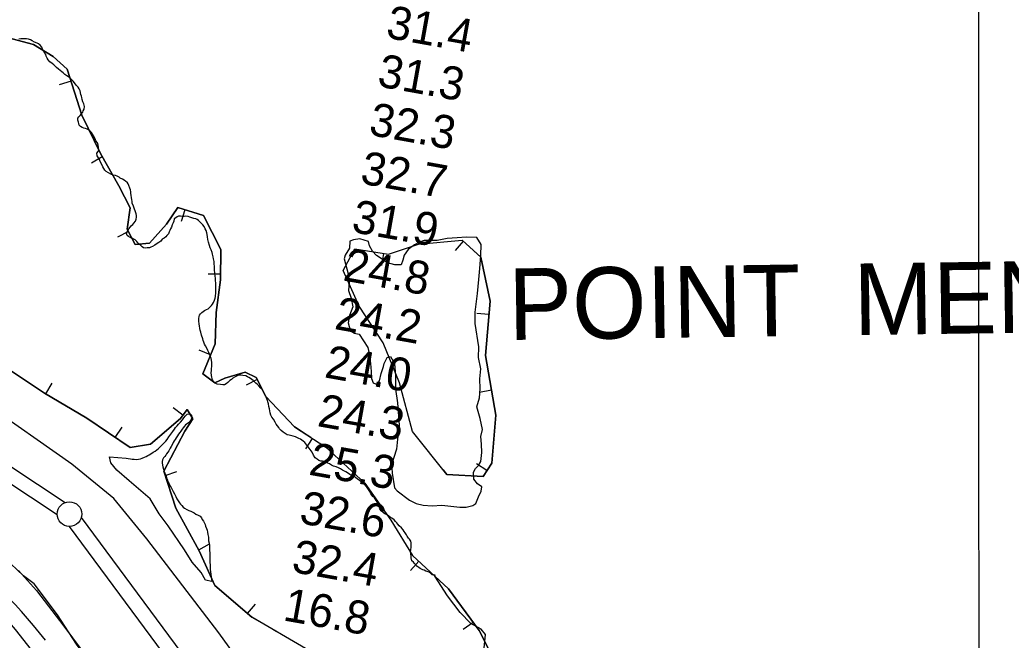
# Model space of a CAD drawing. Extents: x 3263578 to 3301413, y 764927 to 798602.
# Drawn here: x 3284129 to 3286140, y 779388 to 780646 of the extents above; entities that cross this region are included whole.
import ezdxf

# ---------------------------------------------------------------- set-up
doc = ezdxf.new("R2010")
doc.units = 0
for name, color, linetype in [('V-BORW-LINE', 7, 'Continuous'), ('V-GRID-MAJR', 7, 'Continuous'), ('V-LEVE-TOET', 7, 'Continuous'), ('V-RIVR-RANG', 7, 'Continuous'), ('V-ROAD-CNTR', 7, 'Continuous'), ('V-SITE-VEGE', 7, 'Continuous'), ('V-SURV-LINE', 7, 'Continuous'), ('V-TOPO-GNAM-IDEN', 7, 'Continuous'), ('V-TOPO-SHOR', 7, 'Continuous')]:
    doc.layers.add(name, color=color, linetype=linetype)

msp = doc.modelspace()

# ---------------------------------------------------------------- linework, layer by layer
at = {"layer": 'V-BORW-LINE'}
for p, q in [((3284233, 780521.4), (3284209.1, 780513.9)), ((3284296.2, 780367.8), (3284274.6, 780355.4)), ((3284463.8, 780260.7), (3284456.5, 780236.8)), ((3284349.3, 780216.7), (3284327.1, 780205.2)), ((3285028.7, 780196.8), (3285011.9, 780178.3)), ((3284866.7, 780172.1), (3284862.8, 780147.4)), ((3284536.4, 780130.4), (3284511.4, 780130.4)), ((3285080.7, 780048), (3285055.8, 780050.1)), ((3284516.1, 779966.4), (3284493.1, 779976.1)), ((3284181.7, 779887.6), (3284194.5, 779909.1)), ((3284610.2, 779916.5), (3284588.1, 779904.9)), ((3285085.9, 779894.5), (3285061.3, 779890.2)), ((3284460, 779843.9), (3284440.2, 779859.1)), ((3284322.7, 779799), (3284336.7, 779819.7)), ((3284722.4, 779796.9), (3284708.7, 779776)), ((3285076.7, 779731.8), (3285055.5, 779745.1)), ((3284423.8, 779722), (3284447.6, 779729.7)), ((3284492.1, 779570.9), (3284513.9, 779583)), ((3284938.2, 779547.8), (3284921.3, 779529.4)), ((3284591.2, 779442), (3284607.4, 779461)), ((3285048.4, 779423.9), (3285028.2, 779409.2))]:
    msp.add_line(p, q, dxfattribs=at)
for points in [[(3284113.6, 780607.3), (3284157, 780595.8), (3284196.4, 780571.3), (3284225.3, 780545.9), (3284254.7, 780452.5), (3284292.4, 780374.5), (3284330, 780308.9), (3284352.7, 780264.3), (3284346.8, 780221.4), (3284363.1, 780190), (3284392.3, 780192.8), (3284426.5, 780231.7), (3284449.5, 780265.1), (3284501.6, 780249.2), (3284536.5, 780179.8), (3284536.4, 780118.9), (3284527, 780052.5), (3284525.5, 779988.8), (3284500, 779927.9), (3284524.3, 779909.9), (3284544.9, 779919), (3284586.1, 779931.5), (3284608.3, 779920.2), (3284628.3, 779881.8), (3284686.5, 779820.3), (3284749.5, 779779.2), (3284828.7, 779705.9), (3284881.5, 779631.5), (3284925.3, 779559.7), (3284998.8, 779492), (3285060.7, 779407.1), (3285100, 779329.6)], [(3284712, 779803.6), (3284686.5, 779820.3), (3284628.3, 779881.8), (3284608.3, 779920.2), (3284586.1, 779931.5), (3284544.9, 779919), (3284524.3, 779909.9), (3284500, 779927.9), (3284525.5, 779988.8), (3284527, 780052.5), (3284536.4, 780118.9), (3284536.5, 780179.8), (3284501.6, 780249.2), (3284449.5, 780265.1), (3284426.5, 780231.7), (3284392.3, 780192.8), (3284363.1, 780190), (3284346.8, 780221.4), (3284352.7, 780264.3), (3284330, 780308.9), (3284292.4, 780374.5), (3284254.7, 780452.5), (3284225.3, 780545.9), (3284196.4, 780571.3), (3284157, 780595.8), (3284113.6, 780607.3)], [(3285073.7, 779965), (3285094.6, 779844.3), (3285086.3, 779747), (3285069.1, 779719.7), (3284995.1, 779723.9), (3284925.6, 779810.9), (3284899.3, 779910), (3284866, 779990.7), (3284817.2, 780065.2), (3284784.8, 780137.6), (3284808.8, 780181.2), (3284877.1, 780170.5), (3284937.8, 780191), (3285026.7, 780198.7), (3285064.5, 780164.3), (3285083, 780075.3), (3285073.7, 779965)], [(3285073.7, 779965), (3285083, 780075.3), (3285064.5, 780164.3), (3285050.3, 780177.2)], [(3284987.5, 779733.4), (3284995.1, 779723.9), (3285069.1, 779719.7), (3285086.3, 779747), (3285094.6, 779844.3), (3285073.7, 779965)], [(3284994, 778878), (3284843.9, 779096.4), (3284845.9, 779131.4), (3284845.6, 779215.5), (3284828.4, 779255.7), (3284789.9, 779325.8), (3284764.2, 779349.7), (3284708.7, 779371.2), (3284599.8, 779434.7), (3284524.8, 779498.6), (3284493.1, 779569), (3284445.4, 779655.2), (3284421.1, 779730.5), (3284463.9, 779812), (3284480, 779837), (3284468.8, 779855.3), (3284455, 779837.3), (3284394.4, 779785.5), (3284352.9, 779778.4), (3284264.9, 779838.3), (3284179.4, 779889), (3284093.8, 779945.4)], [(3284093.8, 779945.4), (3284179.4, 779889), (3284264.9, 779838.3), (3284352.9, 779778.4), (3284394.4, 779785.5), (3284455, 779837.3), (3284468.8, 779855.3), (3284480, 779837), (3284463.9, 779812), (3284421.1, 779730.5), (3284445.4, 779655.2), (3284493.1, 779569), (3284524.8, 779498.6), (3284599.8, 779434.7), (3284642.2, 779409.9)], [(3284719.6, 779798.7), (3284712, 779803.6)], [(3286107.1, 777979), (3286040.6, 778058.2), (3285981.4, 778125.9), (3285918.5, 778230), (3285839.7, 778347.4), (3285784.9, 778420.1), (3285705.6, 778465.3), (3285659.8, 778563.6), (3285588.5, 778640.3), (3285468.3, 778786.8), (3285396.8, 778914.6), (3285332.9, 779049.4), (3285273.1, 779158.6), (3285187.3, 779234.5), (3285130.4, 779278.3), (3285100, 779329.6), (3285060.7, 779407.1), (3284998.8, 779492), (3284943.8, 779542.7)], [(3284642.2, 779409.9), (3284649.2, 779405.8)]]:
    msp.add_lwpolyline(points, dxfattribs=at)
at = {"layer": 'V-GRID-MAJR'}
msp.add_spline([(3286075.4, 775830.8), (3286074.5, 781889.4), (3286073.6, 787951.5), (3286072.7, 794013.5), (3286072.7, 794016.9)], degree=3, dxfattribs=at)
at = {"layer": 'V-LEVE-TOET'}
for points in [[(3285622.8, 777919.3), (3285398.6, 778209.6), (3285174, 778522.4), (3284958.6, 778794.9), (3284790.7, 779042.8), (3284620, 779281.7), (3284532.7, 779402.7), (3284386.6, 779593.6), (3284319.4, 779675.2), (3284234.3, 779745), (3284054.5, 779870.6)], [(3284126.3, 779529.1), (3284162.9, 779488.4), (3284218.5, 779416.3), (3284353, 779234.8), (3284501.4, 779037.8), (3284646, 778841.6), (3284765.5, 778673.7), (3284949.2, 778430), (3285219, 778068), (3285459.2, 777737.5), (3285691.2, 777424.3), (3285965.8, 777054.1), (3286222.6, 776708.5), (3286385.9, 776484.8), (3286571.9, 776233.4), (3286758.9, 775979.6), (3286871.1, 775830.8)]]:
    msp.add_lwpolyline(points, dxfattribs=at)
at = {"layer": 'V-ROAD-CNTR'}
msp.add_arc((3283380.1, 778768.5), 1012.3, 37.7184, 54.8965, dxfattribs=at)
at = {"layer": 'V-SITE-VEGE'}
for points in [[(3284268.5, 780422.8), (3284265.6, 780424.2), (3284262.4, 780425.3), (3284258.9, 780426.2), (3284255.7, 780427.6), (3284252, 780429.5), (3284249.6, 780432.2), (3284248.9, 780435.4), (3284248.1, 780438.4), (3284246.6, 780442.4), (3284246.6, 780446.2), (3284248.8, 780449.3), (3284251.3, 780451.7), (3284253.7, 780454.4), (3284256.7, 780458.3), (3284257.8, 780461.5), (3284259.8, 780464.7), (3284260.1, 780469.8), (3284259.1, 780475.7), (3284256.8, 780479.8), (3284255.5, 780484.1), (3284254.5, 780488.1), (3284254, 780491.3), (3284253, 780494.5), (3284251.2, 780501.8), (3284249.7, 780505.8), (3284247.3, 780509.1), (3284243.6, 780513.7), (3284239.9, 780518), (3284237, 780521.5), (3284233.6, 780525.1), (3284231.2, 780527.5), (3284227.5, 780530.5), (3284224.6, 780532.4), (3284220.6, 780535.2), (3284216.9, 780538.4), (3284214.3, 780540.4), (3284210.8, 780543.1), (3284207.4, 780546.1), (3284203.7, 780549.1), (3284200.5, 780552.1), (3284197.9, 780554.3), (3284194.5, 780557.5), (3284190, 780560.8), (3284186.8, 780564.9), (3284184.7, 780568.1), (3284182.6, 780571.9), (3284181.9, 780575.4), (3284180, 780578.6), (3284177.2, 780583), (3284175.1, 780586.7), (3284173.5, 780590.2), (3284170.6, 780594.3), (3284167.2, 780597.3), (3284164.3, 780598.7), (3284159, 780600.9), (3284154.2, 780603.6), (3284150.5, 780605.6), (3284146.7, 780606.7), (3284142.7, 780607.3), (3284139.5, 780607.6), (3284134.7, 780607.4), (3284130.9, 780607.2), (3284127.2, 780606.5)], [(3284470.7, 780246.8), (3284465.4, 780247.5), (3284462.2, 780247.2), (3284458.4, 780247.3), (3284455.2, 780247.6), (3284451.2, 780247.7), (3284448, 780246.1), (3284445.3, 780244.3), (3284442.3, 780242.2), (3284441.4, 780237.6), (3284440, 780233.9), (3284438.4, 780230.2), (3284436.7, 780225.1), (3284434.8, 780221.9), (3284433.6, 780218.7), (3284431.7, 780215.6), (3284430.3, 780211.8), (3284427.3, 780208.4), (3284424.9, 780205.5), (3284421.6, 780203.4), (3284417.8, 780200.8), (3284414.9, 780197.3), (3284411.3, 780194.4), (3284405.7, 780191), (3284402.7, 780188.7), (3284398.1, 780186.1), (3284395.1, 780184.5), (3284391.9, 780183.2), (3284387.3, 780183.3), (3284383.3, 780183.1), (3284380.1, 780183.4), (3284376.9, 780185.6), (3284374.3, 780188), (3284371.1, 780191), (3284368.5, 780193.5), (3284366.1, 780196.4), (3284363.2, 780199.7), (3284358.7, 780201.4), (3284353.9, 780203.9), (3284349.4, 780206.6), (3284347, 780208.8), (3284345.7, 780212.3), (3284346.6, 780216), (3284348.5, 780219.5), (3284350.4, 780222.1), (3284353.2, 780226.1), (3284355.6, 780228.7), (3284358, 780230.6), (3284360.5, 780233.2), (3284363.5, 780237.7), (3284364.9, 780241.7), (3284365.8, 780245.4), (3284365.8, 780249.2), (3284365.1, 780252.7), (3284362.7, 780258.3), (3284361.7, 780261.8), (3284359.4, 780268), (3284357.1, 780274.2), (3284356.9, 780277.4), (3284356.4, 780281.5), (3284355.9, 780285.2), (3284355.2, 780290.6), (3284354.4, 780293.5), (3284353.9, 780297), (3284353.5, 780300.8), (3284352.2, 780304.3), (3284350.1, 780309.7), (3284348.6, 780313.2), (3284346.5, 780316.4), (3284344.1, 780318.3), (3284340.9, 780320.5), (3284337.2, 780322.5), (3284332.4, 780324.9), (3284330.3, 780327.1), (3284326.6, 780328.5), (3284323.1, 780329.9), (3284318.6, 780331), (3284313.8, 780333.2), (3284308.7, 780335.5), (3284304.2, 780338.5), (3284301.6, 780341.2), (3284299.5, 780344.2), (3284297.7, 780347.9), (3284294.8, 780353.6), (3284292.2, 780358.5), (3284290.4, 780362.5), (3284288.3, 780365.8), (3284285.9, 780370.1), (3284285.5, 780375.4), (3284287.9, 780378.6), (3284289.1, 780382.3), (3284288.9, 780387.4), (3284288.1, 780391.7), (3284286.3, 780396.6), (3284283.2, 780400.6), (3284281.6, 780404.7), (3284278.8, 780410.9), (3284276.4, 780413.9), (3284274.6, 780417.4), (3284271.2, 780420.9), (3284268.5, 780422.8)], [(3284596.8, 779918.8), (3284593.9, 779920.5), (3284591, 779921.9), (3284587.3, 779923.8), (3284581.4, 779924.7), (3284577.9, 779925.3), (3284573.6, 779925.1), (3284569.6, 779923.8), (3284566.1, 779922), (3284561, 779919.4), (3284558.2, 779916.7), (3284555, 779914.1), (3284551.2, 779910.4), (3284547.9, 779907.5), (3284543.9, 779905.4), (3284540.7, 779905.5), (3284535.9, 779906.6), (3284529.4, 779907.2), (3284525.2, 779908.9), (3284522.5, 779910.8), (3284520.2, 779915.9), (3284518.7, 779921.1), (3284517.6, 779924.3), (3284517.2, 779930.4), (3284517.8, 779933.7), (3284518.1, 779938.2), (3284518.5, 779943.6), (3284518.8, 779948.1), (3284518.6, 779951.3), (3284517.1, 779959.1), (3284515.3, 779964.5), (3284512.7, 779971.2), (3284510.6, 779975.3), (3284508.8, 779978.5), (3284505.7, 779984.4), (3284503.6, 779988.2), (3284502.1, 779992), (3284500.8, 779995.5), (3284500, 779999), (3284497.7, 780006.5), (3284495.9, 780012.4), (3284494.9, 780016.2), (3284493.9, 780020.2), (3284493.4, 780025.6), (3284493, 780028.8), (3284492.3, 780035.5), (3284492.3, 780040.1), (3284492.9, 780044.1), (3284493.8, 780047), (3284495.4, 780049.9), (3284498.1, 780052.6), (3284501.1, 780054.4), (3284503.5, 780056.2), (3284507.6, 780058.6), (3284510.8, 780060.1), (3284513.5, 780062.5), (3284518.1, 780066.5), (3284519.8, 780069.1), (3284522, 780072.8), (3284524.2, 780077.3), (3284525.1, 780081.6), (3284525.7, 780084.8), (3284526.8, 780092.6), (3284526.6, 780095.8), (3284526.4, 780100.6), (3284526.5, 780105.2), (3284526.5, 780108.4), (3284526.6, 780112.1), (3284525.9, 780117.5), (3284525.7, 780121.8), (3284525.2, 780126.3), (3284524.7, 780131.7), (3284524, 780139.5), (3284523.9, 780144.8), (3284523.4, 780151.8), (3284523, 780155.6), (3284522, 780161.5), (3284521, 780165.2), (3284520, 780170.6), (3284518.9, 780173.8), (3284516.9, 780179.5), (3284515.3, 780183.8), (3284513.5, 780188.4), (3284511.7, 780194.8), (3284510.5, 780200.7), (3284509.5, 780205.6), (3284508.8, 780210.7), (3284508.3, 780214.1), (3284507, 780218.5), (3284505.2, 780222.2), (3284503.1, 780226.5), (3284500.2, 780230.3), (3284497.6, 780233.1), (3284494.4, 780236), (3284491.8, 780239), (3284488.9, 780241.2), (3284485.9, 780242.1), (3284481.7, 780242.9), (3284478.2, 780244.3), (3284473.9, 780246), (3284470.7, 780246.8)], [(3284915, 779598.7), (3284913.2, 779601.4), (3284910.8, 779605.4), (3284908.7, 779608.4), (3284906.4, 779611.9), (3284903, 779615.5), (3284898.7, 779619.5), (3284895.8, 779622.8), (3284893.7, 779625.5), (3284891.4, 779628.8), (3284888.5, 779632), (3284884, 779635.3), (3284881.3, 779636.9), (3284878.1, 779638.6), (3284873.9, 779641.9), (3284869.6, 779644.3), (3284866.7, 779646), (3284862, 779650.3), (3284859.6, 779653.9), (3284857.8, 779658.7), (3284855.5, 779664.1), (3284851.6, 779671.1), (3284848.2, 779676.5), (3284845.2, 779679.2), (3284843.1, 779681.7), (3284841.3, 779684.9), (3284839, 779689), (3284836.4, 779693.6), (3284833.7, 779697.6), (3284831.6, 779700.1), (3284828.5, 779704.1), (3284823.7, 779707.7), (3284818.4, 779711.5), (3284813.4, 779715.1), (3284810.7, 779717), (3284807, 779719.4), (3284801.2, 779722.5), (3284798.5, 779724.1), (3284794, 779727.1), (3284790.3, 779729.1), (3284783.4, 779732.6), (3284779.7, 779735.1), (3284775.7, 779737), (3284770.6, 779739.3), (3284765.3, 779740.9), (3284761.3, 779742.9), (3284757.1, 779745.1), (3284754.1, 779747), (3284748.6, 779749.5), (3284742.7, 779750.9), (3284739.5, 779751), (3284735.7, 779752.4), (3284732, 779754.8), (3284728.3, 779757.8), (3284724.7, 779762.7), (3284722.1, 779768.9), (3284718.1, 779774.8), (3284714.2, 779779.7), (3284711, 779783.5), (3284709.2, 779786), (3284707.1, 779788.4), (3284703.7, 779791.4), (3284701.3, 779793.6), (3284698.4, 779795.5), (3284695.2, 779796.9), (3284692, 779798.3), (3284688, 779799.9), (3284683.7, 779801.6), (3284680.5, 779802.4), (3284675.7, 779803.6), (3284671.4, 779804.5), (3284667.5, 779806.9), (3284663.2, 779809.7), (3284659.3, 779812.9), (3284656.1, 779816.2), (3284654.3, 779818.9), (3284651.6, 779822.7), (3284649.3, 779826.2), (3284646.7, 779830), (3284643.3, 779835.7), (3284640.1, 779840.3), (3284638, 779844.3), (3284637, 779848.6), (3284636.3, 779852.9), (3284635.3, 779856.9), (3284634.3, 779862), (3284633.3, 779866.9), (3284632.3, 779870.9), (3284631.5, 779874.1), (3284628.9, 779880.6), (3284627.4, 779883.6), (3284625.5, 779887.1), (3284623.7, 779891.1), (3284621.1, 779895.4), (3284618, 779899.2), (3284614, 779903.6), (3284610.6, 779906.8), (3284607.7, 779909.3), (3284605, 779912), (3284602.4, 779914.2), (3284596.8, 779918.8)], [(3284514, 779579), (3284515.2, 779531), (3284518.2, 779506.6), (3284506, 779509.6), (3284496.9, 779524.9), (3284478.6, 779546.3), (3284463.3, 779570.7), (3284429.8, 779619.5), (3284411.5, 779643.9), (3284393.2, 779674.4), (3284350.5, 779711), (3284326.1, 779732.4), (3284313.9, 779747.6), (3284310.9, 779759.8), (3284344.7, 779757.1), (3284348.6, 779756.2), (3284353.7, 779755.3), (3284357.2, 779754.8), (3284359, 779755), (3284361.2, 779754.7), (3284364.9, 779754.4), (3284369.5, 779754.8), (3284374, 779755.6), (3284377.3, 779757.1), (3284381.9, 779758.9), (3284385.6, 779760.5), (3284388.6, 779762.1), (3284391.6, 779763.6), (3284394.8, 779766), (3284399.7, 779768.9), (3284403.5, 779770.9), (3284407, 779773.6), (3284410.5, 779776.5), (3284413.2, 779779.4), (3284417, 779783.3), (3284419.5, 779786), (3284422.2, 779788.6), (3284424.9, 779791.2), (3284428.2, 779794.9), (3284431.5, 779800), (3284433.4, 779803.2), (3284435.3, 779805.8), (3284439.7, 779810.8), (3284442.9, 779815.6), (3284445.1, 779818.8), (3284448.4, 779822.8), (3284451.1, 779825.9), (3284454.7, 779829.6), (3284458.8, 779834.7), (3284462, 779838.9), (3284465, 779843.1), (3284468.6, 779846), (3284472.1, 779847), (3284475.3, 779845.9), (3284477.6, 779844), (3284477.8, 779840.3), (3284477, 779837.1), (3284475.9, 779833.9), (3284473.4, 779830.7), (3284471, 779828.6), (3284468.3, 779826.5), (3284465.3, 779824.4), (3284462.8, 779822), (3284460.4, 779818.3), (3284458.2, 779815.4), (3284455.5, 779811.9), (3284453.3, 779808.8), (3284451.1, 779805.6), (3284448.9, 779801.9), (3284446.4, 779798.4), (3284444, 779795), (3284442.1, 779791.8), (3284439.9, 779788.6), (3284438.5, 779785.4), (3284436.3, 779780.9), (3284433.8, 779776.9), (3284431, 779772.1), (3284429.1, 779769.2), (3284426.9, 779766), (3284425, 779763.1), (3284423.1, 779760.5), (3284420.7, 779757.3), (3284418.5, 779753.8), (3284418.1, 779750.4), (3284418.1, 779746.6), (3284419, 779739.1), (3284420.3, 779734.3), (3284421.3, 779731), (3284423.4, 779726.2), (3284425.7, 779720.5), (3284426.8, 779717), (3284428.3, 779713.3), (3284429.6, 779709), (3284431.9, 779704.9), (3284434.3, 779700.3), (3284435.8, 779697.6), (3284437.7, 779694.4), (3284440, 779689.5), (3284442.6, 779684.9), (3284445.2, 779679.5), (3284447.8, 779674.7)], [(3284447.8, 779674.7), (3284450.4, 779670.4), (3284452.8, 779666.6), (3284455.1, 779663.6), (3284457.5, 779660.9), (3284460.7, 779657.6), (3284463.3, 779655.7), (3284467.6, 779653), (3284471.8, 779651), (3284475.6, 779649.6), (3284478.5, 779648.3), (3284482.7, 779645.8), (3284486.4, 779643.6), (3284490.7, 779641.4), (3284494.9, 779639.2), (3284497.3, 779636.2), (3284499.1, 779632.7), (3284501.8, 779629.2), (3284503.6, 779625.1), (3284504.9, 779622.2), (3284505.9, 779619.2), (3284508, 779614.6), (3284509, 779610.9), (3284510, 779606.8), (3284510.7, 779602.3), (3284511.5, 779596.4), (3284511.7, 779592.3), (3284511.9, 779589.1), (3284512.9, 779584.6), (3284513.9, 779579.7), (3284514, 779579)], [(3285070.8, 779371.8), (3285073.4, 779399.5), (3285065.1, 779409.8), (3285043.9, 779421.5), (3285022.6, 779443.9), (3284996.5, 779477.6), (3284970.9, 779517.4), (3284971.4, 779519.5), (3284965.3, 779520.6), (3284962.4, 779523.8), (3284959.2, 779525.5), (3284955.5, 779527.1), (3284952.5, 779528), (3284949.6, 779529.6), (3284946.4, 779530.7), (3284941.4, 779533), (3284938.2, 779535.1), (3284934.7, 779538.1), (3284932.6, 779540.3), (3284930, 779543), (3284927.4, 779545.8), (3284924.4, 779548.5), (3284923.4, 779551.4), (3284923.2, 779554.6), (3284923, 779558.4), (3284922.2, 779562.4), (3284921.5, 779567.5), (3284922.4, 779570.7), (3284922.7, 779576.3), (3284922.8, 779581.7), (3284922.6, 779585.2), (3284922.1, 779588.9), (3284919.5, 779592.5), (3284917.4, 779594.9), (3284915, 779598.7)]]:
    msp.add_lwpolyline(points, dxfattribs=at)
msp.add_lwpolyline([(3285066.3, 779768.3), (3285065.3, 779785.6), (3285064, 779801.1), (3285067.4, 779815), (3285062.6, 779837.5), (3285056, 779860.9), (3285061.2, 779879.5), (3285062.9, 779897.2), (3285062, 779918), (3285064.5, 779938.4), (3285059.2, 779960.9), (3285060, 779982.9), (3285052.6, 780029.7), (3285052.5, 780053), (3285057.6, 780090.7), (3285060.1, 780119.3), (3285062.2, 780141.8), (3285064.3, 780168.2), (3285064.7, 780190.3), (3285056, 780204.1), (3285034.3, 780205.3), (3285016.2, 780203.6), (3284995.8, 780202.6), (3284975.5, 780198.3), (3284949.5, 780198.2), (3284940, 780195.1), (3284929.6, 780189.5), (3284917.1, 780180.4), (3284908.9, 780168.6), (3284905.9, 780158.2), (3284902.5, 780148.7), (3284889.9, 780148.7), (3284874.8, 780153), (3284863.9, 780160.3), (3284852.6, 780168.1), (3284844.4, 780176.7), (3284838.7, 780187.5), (3284836.5, 780196.6), (3284818.8, 780201.7), (3284806.2, 780200), (3284798.4, 780197.3), (3284798.1, 780183.1), (3284789, 780168.7), (3284787.3, 780161.4), (3284795.2, 780130.7), (3284796.9, 780114.7), (3284796.1, 780096.9), (3284800.9, 780081.3), (3284804.4, 780064), (3284798, 780046.3), (3284795, 780031.6), (3284797.6, 780021.2), (3284802.4, 780013), (3284807.6, 780010.4), (3284817.1, 780008.2), (3284835, 779981.4), (3284837.6, 779968.9), (3284840.2, 779948.6), (3284842, 779932.6), (3284842.5, 779918.7), (3284846, 779909.6), (3284853.8, 779906.6), (3284858.5, 779913.6), (3284861.9, 779928.3), (3284867.1, 779942.6), (3284868, 779948.6), (3284874.4, 779960.8), (3284880.9, 779963), (3284889.2, 779948.7), (3284891.4, 779924), (3284891, 779896.8), (3284895, 779869.1), (3284898.6, 779824.1), (3284895.2, 779795.5), (3284893.1, 779775.1), (3284887.5, 779758.2), (3284884.1, 779748.3), (3284883.7, 779737.5), (3284884.1, 779726.2), (3284889, 779696.8), (3284894.2, 779690.7), (3284919.4, 779671.8), (3284933.2, 779665.3), (3284947.5, 779661.9), (3284965.3, 779660.2), (3284985.2, 779661.5), (3285009.4, 779659), (3285021.5, 779657.8), (3285034.5, 779657.8), (3285047.9, 779660.9), (3285054, 779665.2), (3285059.6, 779678.6), (3285064.7, 779690.3), (3285066, 779698.6), (3285057.3, 779704.6), (3285050, 779714.5), (3285049.5, 779728.8), (3285053.4, 779735.8), (3285059.4, 779742.3), (3285064.1, 779750.1)], close=True, dxfattribs=at)
at = {"layer": 'V-SURV-LINE'}
for points in [[(3282359.9, 780900.1), (3284221.3, 779667)], [(3284204.7, 779642), (3282343.3, 780875.1)], [(3284253.6, 779636.4), (3285892.9, 777422.4)], [(3285868.8, 777404.5), (3284229.5, 779618.5)]]:
    msp.add_lwpolyline(points, dxfattribs=at)
msp.add_circle((3284229.7, 779643.5), 25, dxfattribs=at)
at = {"layer": 'V-TOPO-SHOR'}
for points in [[(3281606.2, 781132.5), (3281836.2, 780971.9), (3282550.2, 780499.9), (3282713.1, 780389.6), (3283400.7, 779936.7), (3283956.5, 779555.7), (3284040.4, 779495.8), (3284090.7, 779443.1), (3284119.5, 779409.5), (3284174.6, 779340)], [(3285066.3, 779768.3), (3285065.3, 779785.6), (3285064, 779801.1), (3285067.4, 779815), (3285062.6, 779837.5), (3285056, 779860.9), (3285061.2, 779879.5), (3285062.9, 779897.2), (3285062, 779918), (3285064.5, 779938.4), (3285059.2, 779960.9), (3285060, 779982.9), (3285052.6, 780029.7), (3285052.5, 780053), (3285057.6, 780090.7), (3285060.1, 780119.3), (3285062.2, 780141.8), (3285064.3, 780168.2), (3285064.7, 780190.3), (3285056, 780204.1), (3285034.3, 780205.3), (3285016.2, 780203.6), (3284995.8, 780202.6), (3284975.5, 780198.3), (3284949.5, 780198.2), (3284940, 780195.1), (3284929.6, 780189.5), (3284917.1, 780180.4), (3284908.9, 780168.6), (3284905.9, 780158.2), (3284902.5, 780148.7), (3284889.9, 780148.7), (3284874.8, 780153), (3284863.9, 780160.3), (3284852.6, 780168.1), (3284844.4, 780176.7), (3284838.7, 780187.5), (3284836.5, 780196.6), (3284818.8, 780201.7), (3284806.2, 780200), (3284798.4, 780197.3), (3284798.1, 780183.1), (3284789, 780168.7), (3284787.3, 780161.4), (3284795.2, 780130.7), (3284796.9, 780114.7), (3284796.1, 780096.9), (3284800.9, 780081.3), (3284804.4, 780064), (3284798, 780046.3), (3284795, 780031.6), (3284797.6, 780021.2), (3284802.4, 780013), (3284807.6, 780010.4), (3284817.1, 780008.2), (3284835, 779981.4), (3284837.6, 779968.9), (3284840.2, 779948.6), (3284842, 779932.6), (3284842.5, 779918.7), (3284846, 779909.6), (3284853.8, 779906.6), (3284858.5, 779913.6), (3284861.9, 779928.3), (3284867.1, 779942.6), (3284868, 779948.6), (3284874.4, 779960.8), (3284880.9, 779963), (3284889.2, 779948.7), (3284891.4, 779924), (3284891, 779896.8), (3284895, 779869.1), (3284898.6, 779824.1), (3284895.2, 779795.5), (3284893.1, 779775.1), (3284887.5, 779758.2), (3284884.1, 779748.3), (3284883.7, 779737.5), (3284884.1, 779726.2), (3284889, 779696.8), (3284894.2, 779690.7), (3284919.4, 779671.8), (3284933.2, 779665.3), (3284947.5, 779661.9), (3284965.3, 779660.2), (3284985.2, 779661.5), (3285009.4, 779659), (3285021.5, 779657.8), (3285034.5, 779657.8), (3285047.9, 779660.9), (3285054, 779665.2), (3285059.6, 779678.6), (3285064.7, 779690.3), (3285066, 779698.6), (3285057.3, 779704.6), (3285050, 779714.5), (3285049.5, 779728.8), (3285053.4, 779735.8), (3285059.4, 779742.3), (3285064.1, 779750.1), (3285066.3, 779768.3)], [(3284617.8, 778874), (3284416.5, 779142.4), (3284244.1, 779379.6), (3284205.7, 779439.5), (3284157.8, 779501.8), (3284136.2, 779518.6), (3284097.9, 779554.5), (3284033.2, 779609.6), (3283961.3, 779655.1), (3283700.2, 779818.1)]]:
    msp.add_lwpolyline(points, dxfattribs=at)

# ---------------------------------------------------------------- texts
at = {"layer": 'V-RIVR-RANG'}
for s, p in [('31.4', (3284869.6, 780610)), ('31.3', (3284852.2, 780511.5)), ('32.3', (3284834.8, 780413)), ('32.7', (3284817.4, 780314.5)), ('31.9', (3284799.8, 780216.1)), ('24.8', (3284782.6, 780117.6)), ('24.2', (3284765.3, 780019.1)), ('24.0', (3284745, 779921.1)), ('24.3', (3284730.5, 779822.2)), ('25.3', (3284713.1, 779723.7)), ('32.6', (3284693.9, 779625.5)), ('32.4', (3284678.3, 779526.7)), ('16.8', (3284660.9, 779428.3))]:
    msp.add_text(s, height=67, rotation=349.8383, dxfattribs=at).set_placement(p)
at = {"layer": 'V-TOPO-GNAM-IDEN'}
msp.add_text('POINT  MENOIR', height=145, rotation=0.8102, dxfattribs=at).set_placement((3285121, 779996.5))

doc.saveas('drawing.dxf')
